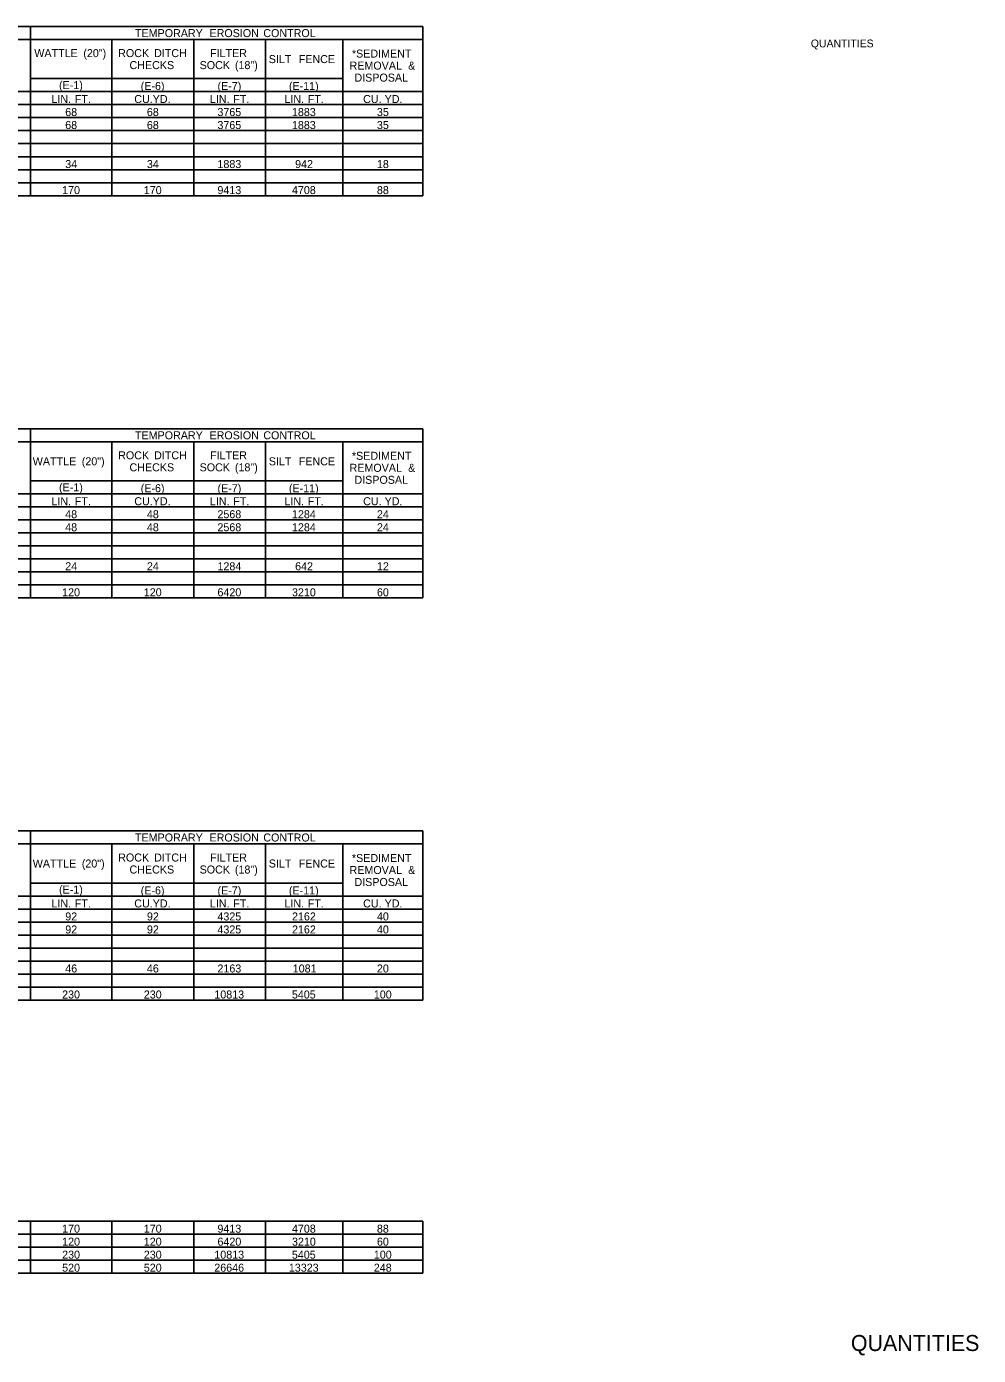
# Model space of a CAD drawing. Extents: x 544250 to 1930787, y -1948365 to 596640.
# Drawn here: x 556474 to 557187, y -1948355 to -1947359 of the extents above; entities that cross this region are included whole.
import ezdxf

# ---------------------------------------------------------------- set-up
doc = ezdxf.new("R2010")
doc.units = 0
for name, color, linetype in [('Default', 7, 'Continuous'), ('R_Border', 7, 'Continuous'), ('R_Border Prem', 7, 'Continuous')]:
    doc.layers.add(name, color=color, linetype=linetype)

msp = doc.modelspace()

# ---------------------------------------------------------------- linework, layer by layer
at = {"layer": 'Default'}
for p, q in [((555888.65, -1947358.61), (556771.02, -1947358.61)), ((556477.06, -1947368.36), (556477.06, -1947358.61)), ((556477.06, -1947485.36), (556477.06, -1947358.61)), ((556771.02, -1947485.36), (556771.02, -1947358.61)), ((556215.76, -1947368.36), (556771.02, -1947368.36)), ((556538, -1947485.36), (556538, -1947368.36)), ((556599.42, -1947485.36), (556599.42, -1947368.36)), ((556653.05, -1947485.36), (556653.05, -1947368.36)), ((556711.06, -1947485.36), (556711.06, -1947368.36)), ((556477.06, -1947397.61), (556711.06, -1947397.61)), ((556215.76, -1947407.36), (556771.02, -1947407.36)), ((556477.06, -1947475.61), (556477.06, -1947407.36)), ((556538, -1947475.61), (556538, -1947407.36)), ((556599.42, -1947475.61), (556599.42, -1947407.36)), ((556653.05, -1947485.36), (556653.05, -1947407.36)), ((556711.06, -1947407.36), (556771.02, -1947407.36)), ((556711.06, -1947485.36), (556711.06, -1947407.36)), ((555888.65, -1947417.11), (556771.02, -1947417.11)), ((555888.65, -1947426.86), (556771.02, -1947426.86)), ((555888.65, -1947436.61), (556771.02, -1947436.61)), ((555888.65, -1947446.36), (556771.02, -1947446.36)), ((555888.65, -1947456.11), (556771.02, -1947456.11)), ((555888.65, -1947465.86), (556771.02, -1947465.86)), ((555888.65, -1947475.61), (556771.02, -1947475.61)), ((556265.97, -1947475.61), (556477.06, -1947475.61)), ((556477.06, -1947475.61), (556599.42, -1947475.61)), ((556599.42, -1947475.61), (556771.02, -1947475.61)), ((555888.65, -1947485.36), (556771.02, -1947485.36)), ((555888.65, -1947660.05), (556771.02, -1947660.05)), ((556477.06, -1947669.8), (556477.06, -1947660.05)), ((556477.06, -1947786.8), (556477.06, -1947660.05)), ((556771.02, -1947786.8), (556771.02, -1947660.05)), ((556771.02, -1947747.8), (556771.02, -1947660.05)), ((556215.76, -1947669.8), (556771.02, -1947669.8)), ((556538, -1947786.8), (556538, -1947669.8)), ((556599.42, -1947786.8), (556599.42, -1947669.8)), ((556653.05, -1947786.8), (556653.05, -1947669.8)), ((556711.06, -1947786.8), (556711.06, -1947669.8)), ((556477.06, -1947699.05), (556711.06, -1947699.05)), ((556215.76, -1947708.8), (556771.02, -1947708.8)), ((556477.06, -1947777.05), (556477.06, -1947708.8)), ((556538, -1947777.05), (556538, -1947708.8)), ((556599.42, -1947777.05), (556599.42, -1947708.8)), ((556653.05, -1947786.8), (556653.05, -1947708.8)), ((556711.06, -1947708.8), (556771.02, -1947708.8)), ((556711.06, -1947786.8), (556711.06, -1947708.8)), ((555888.65, -1947718.55), (556771.02, -1947718.55)), ((555888.65, -1947728.3), (556771.02, -1947728.3)), ((555888.65, -1947738.05), (556771.02, -1947738.05)), ((555888.65, -1947747.8), (556771.02, -1947747.8)), ((555888.65, -1947757.55), (556771.02, -1947757.55)), ((555888.65, -1947767.3), (556771.02, -1947767.3)), ((555888.65, -1947777.05), (556771.02, -1947777.05)), ((556265.97, -1947777.05), (556477.06, -1947777.05)), ((556477.06, -1947777.05), (556599.42, -1947777.05)), ((556599.42, -1947777.05), (556771.02, -1947777.05)), ((555888.65, -1947786.8), (556771.02, -1947786.8)), ((555888.65, -1947961.49), (556771.02, -1947961.49)), ((556477.06, -1947971.24), (556477.06, -1947961.49)), ((556477.06, -1948088.24), (556477.06, -1947961.49)), ((556771.02, -1948088.24), (556771.02, -1947961.49)), ((556771.02, -1948088.24), (556771.02, -1947961.49)), ((556215.76, -1947971.24), (556771.02, -1947971.24)), ((556538, -1948088.24), (556538, -1947971.24)), ((556599.42, -1948088.24), (556599.42, -1947971.24)), ((556653.05, -1948088.24), (556653.05, -1947971.24)), ((556711.06, -1948088.24), (556711.06, -1947971.24)), ((556477.06, -1948000.49), (556711.06, -1948000.49)), ((556215.76, -1948010.24), (556771.02, -1948010.24)), ((556477.06, -1948078.49), (556477.06, -1948010.24)), ((556538, -1948078.49), (556538, -1948010.24)), ((556599.42, -1948078.49), (556599.42, -1948010.24)), ((556653.05, -1948088.24), (556653.05, -1948010.24)), ((556711.06, -1948010.24), (556771.02, -1948010.24)), ((556711.06, -1948088.24), (556711.06, -1948010.24)), ((555888.65, -1948019.99), (556771.02, -1948019.99)), ((555888.65, -1948029.74), (556771.02, -1948029.74)), ((555888.65, -1948039.49), (556771.02, -1948039.49)), ((555888.65, -1948049.24), (556771.02, -1948049.24)), ((555888.65, -1948058.99), (556771.02, -1948058.99)), ((555888.65, -1948068.74), (556771.02, -1948068.74)), ((555888.65, -1948078.49), (556771.02, -1948078.49)), ((556265.97, -1948078.49), (556477.06, -1948078.49)), ((556477.06, -1948078.49), (556599.42, -1948078.49)), ((556599.42, -1948078.49), (556771.02, -1948078.49)), ((555888.65, -1948088.24), (556771.02, -1948088.24)), ((555888.65, -1948253.99), (556771.02, -1948253.99)), ((555888.65, -1948253.99), (556771.02, -1948253.99)), ((556477.06, -1948292.99), (556477.06, -1948253.99)), ((556538, -1948292.99), (556538, -1948253.99)), ((556599.42, -1948292.99), (556599.42, -1948253.99)), ((556653.05, -1948292.99), (556653.05, -1948253.99)), ((556711.06, -1948292.99), (556711.06, -1948253.99)), ((556771.02, -1948292.99), (556771.02, -1948253.99)), ((556771.02, -1948292.99), (556771.02, -1948253.99)), ((555888.65, -1948263.74), (556771.02, -1948263.74)), ((555888.65, -1948273.49), (556771.02, -1948273.49)), ((555888.65, -1948283.24), (556771.02, -1948283.24)), ((555888.65, -1948292.99), (556771.02, -1948292.99))]:
    msp.add_line(p, q, dxfattribs=at)

# ---------------------------------------------------------------- texts
for s, p in [('TEMPORARY', (556555.32, -1947366.49)), (' EROSION', (556608.91, -1947366.49)), (' CONTROL', (556649.23, -1947366.49)), ('WATTLE', (556479.89, -1947381.49)), (' (20")', (556514.4, -1947381.49)), ('ROCK', (556542.72, -1947381.49)), (' DITCH', (556567.4, -1947381.49)), ('FILTER', (556611.58, -1947381.49)), ('SILT', (556655.56, -1947385.99)), ('  FENCE', (556673.56, -1947385.99)), ('*SEDIMENT', (556717.84, -1947381.86)), ('CHECKS', (556551.21, -1947390.49)), ('SOCK', (556603.75, -1947390.49)), (' (18")', (556627.96, -1947390.49)), ('REMOVAL', (556716.08, -1947390.86)), (' &', (556757.75, -1947390.86)), ('(E-1)', (556498.43, -1947405.49)), ('(E-6)', (556559.62, -1947406.16)), ('(E-7)', (556617.14, -1947406.16)), ('(E-11)', (556670.63, -1947406.16)), ('DISPOSAL', (556719.74, -1947399.86)), ('LIN.', (556492.74, -1947415.91)), (' FT.', (556507.99, -1947415.91)), ('CU.YD.', (556554.79, -1947415.91)), ('LIN.', (556611.44, -1947415.91)), (' FT.', (556626.7, -1947415.91)), ('LIN.', (556667.26, -1947415.91)), (' FT.', (556682.52, -1947415.91)), ('CU.', (556726.25, -1947415.91)), (' YD.', (556740.11, -1947415.91)), ('68', (556503.05, -1947425.66)), ('68', (556564.23, -1947425.66)), ('3765', (556617.08, -1947425.66)), ('1883', (556672.92, -1947425.66)), ('35', (556736.55, -1947425.66)), ('68', (556503.05, -1947435.41)), ('68', (556564.23, -1947435.41)), ('3765', (556617.08, -1947435.41)), ('1883', (556672.92, -1947435.41)), ('35', (556736.55, -1947435.41)), ('34', (556503.07, -1947464.66)), ('34', (556564.25, -1947464.66)), ('1883', (556617.1, -1947464.66)), ('942', (556675.28, -1947464.66)), ('18', (556736.57, -1947464.66)), ('170', (556500.74, -1947484.16)), ('170', (556561.92, -1947484.16)), ('9413', (556617.09, -1947484.16)), ('4708', (556672.92, -1947484.16)), ('88', (556736.57, -1947484.16)), ('TEMPORARY', (556555.32, -1947667.93)), (' EROSION', (556608.91, -1947667.93)), (' CONTROL', (556649.23, -1947667.93)), ('ROCK', (556542.72, -1947682.93)), (' DITCH', (556567.4, -1947682.93)), ('FILTER', (556611.58, -1947682.93)), ('*SEDIMENT', (556717.84, -1947683.3)), ('WATTLE', (556478.73, -1947687.43)), (' (20")', (556513.24, -1947687.43)), ('CHECKS', (556551.21, -1947691.93)), ('SOCK', (556603.75, -1947691.93)), (' (18")', (556627.96, -1947691.93)), ('SILT', (556655.56, -1947687.43)), ('  FENCE', (556673.56, -1947687.43)), ('REMOVAL', (556716.08, -1947692.3)), (' &', (556757.75, -1947692.3)), ('DISPOSAL', (556719.74, -1947701.3)), ('(E-1)', (556498.43, -1947706.93)), ('(E-6)', (556559.62, -1947707.6)), ('(E-7)', (556617.14, -1947707.6)), ('(E-11)', (556670.63, -1947707.6)), ('LIN.', (556492.74, -1947717.35)), (' FT.', (556507.99, -1947717.35)), ('CU.YD.', (556554.79, -1947717.35)), ('LIN.', (556611.44, -1947717.35)), (' FT.', (556626.7, -1947717.35)), ('LIN.', (556667.26, -1947717.35)), (' FT.', (556682.52, -1947717.35)), ('CU.', (556726.25, -1947717.35)), (' YD.', (556740.11, -1947717.35)), ('48', (556503.05, -1947727.1)), ('48', (556564.23, -1947727.1)), ('2568', (556617.1, -1947727.1)), ('1284', (556672.94, -1947727.1)), ('24', (556736.58, -1947727.1)), ('48', (556503.05, -1947736.85)), ('48', (556564.23, -1947736.85)), ('2568', (556617.1, -1947736.85)), ('1284', (556672.94, -1947736.85)), ('24', (556736.58, -1947736.85)), ('24', (556503.07, -1947766.1)), ('24', (556564.25, -1947766.1)), ('1284', (556617.12, -1947766.1)), ('642', (556675.28, -1947766.1)), ('12', (556736.6, -1947766.1)), ('120', (556500.74, -1947785.6)), ('120', (556561.92, -1947785.6)), ('6420', (556617.12, -1947785.6)), ('3210', (556672.94, -1947785.6)), ('60', (556736.59, -1947785.6)), ('TEMPORARY', (556555.32, -1947969.37)), (' EROSION', (556608.91, -1947969.37)), (' CONTROL', (556649.23, -1947969.37)), ('WATTLE', (556478.73, -1947988.87)), (' (20")', (556513.24, -1947988.87)), ('ROCK', (556542.72, -1947984.37)), ('CHECKS', (556551.21, -1947993.37)), (' DITCH', (556567.4, -1947984.37)), ('SOCK', (556603.75, -1947993.37)), ('FILTER', (556611.58, -1947984.37)), (' (18")', (556627.96, -1947993.37)), ('SILT', (556655.56, -1947988.87)), ('  FENCE', (556673.56, -1947988.87)), ('REMOVAL', (556716.08, -1947993.74)), ('*SEDIMENT', (556717.84, -1947984.74)), (' &', (556757.75, -1947993.74)), ('DISPOSAL', (556719.74, -1948002.74)), ('(E-1)', (556498.43, -1948008.37)), ('(E-6)', (556559.62, -1948009.04)), ('(E-7)', (556617.14, -1948009.04)), ('(E-11)', (556670.63, -1948009.04)), ('LIN.', (556492.74, -1948018.79)), (' FT.', (556507.99, -1948018.79)), ('CU.YD.', (556554.79, -1948018.79)), ('LIN.', (556611.44, -1948018.79)), (' FT.', (556626.7, -1948018.79)), ('LIN.', (556667.26, -1948018.79)), (' FT.', (556682.52, -1948018.79)), ('CU.', (556726.25, -1948018.79)), (' YD.', (556740.11, -1948018.79)), ('92', (556503.09, -1948028.54)), ('92', (556564.27, -1948028.54)), ('4325', (556617.08, -1948028.54)), ('2162', (556672.95, -1948028.54)), ('40', (556736.58, -1948028.54)), ('92', (556503.09, -1948038.29)), ('92', (556564.27, -1948038.29)), ('4325', (556617.08, -1948038.29)), ('2162', (556672.95, -1948038.29)), ('40', (556736.58, -1948038.29)), ('46', (556503.06, -1948067.54)), ('46', (556564.24, -1948067.54)), ('2163', (556617.1, -1948067.54)), ('1081', (556673.5, -1948067.54)), ('20', (556736.58, -1948067.54)), ('230', (556500.74, -1948087.04)), ('230', (556561.92, -1948087.04)), ('10813', (556614.76, -1948087.04)), ('5405', (556672.86, -1948087.04)), ('100', (556734.26, -1948087.04)), ('170', (556500.74, -1948262.54)), ('170', (556561.92, -1948262.54)), ('9413', (556617.09, -1948262.54)), ('4708', (556672.92, -1948262.54)), ('88', (556736.57, -1948262.54)), ('120', (556500.74, -1948272.29)), ('120', (556561.92, -1948272.29)), ('6420', (556617.12, -1948272.29)), ('3210', (556672.94, -1948272.29)), ('60', (556736.59, -1948272.29)), ('230', (556500.74, -1948282.04)), ('230', (556561.92, -1948282.04)), ('10813', (556614.76, -1948282.04)), ('5405', (556672.86, -1948282.04)), ('100', (556734.26, -1948282.04)), ('520', (556500.74, -1948291.79)), ('520', (556561.92, -1948291.79)), ('26646', (556614.73, -1948291.79)), ('13323', (556670.58, -1948291.79)), ('248', (556734.24, -1948291.79))]:
    msp.add_text(s, height=6, dxfattribs=at).set_placement(p)
at = {"layer": 'R_Border'}
msp.add_text('QUANTITIES', height=12, rotation=360, dxfattribs=at).set_placement((557091.65, -1948351.24))
at = {"layer": 'R_Border Prem'}
msp.add_text('QUANTITIES', height=5.862, rotation=360, dxfattribs=at).set_placement((557061.67, -1947374.19))

doc.saveas('drawing.dxf')
